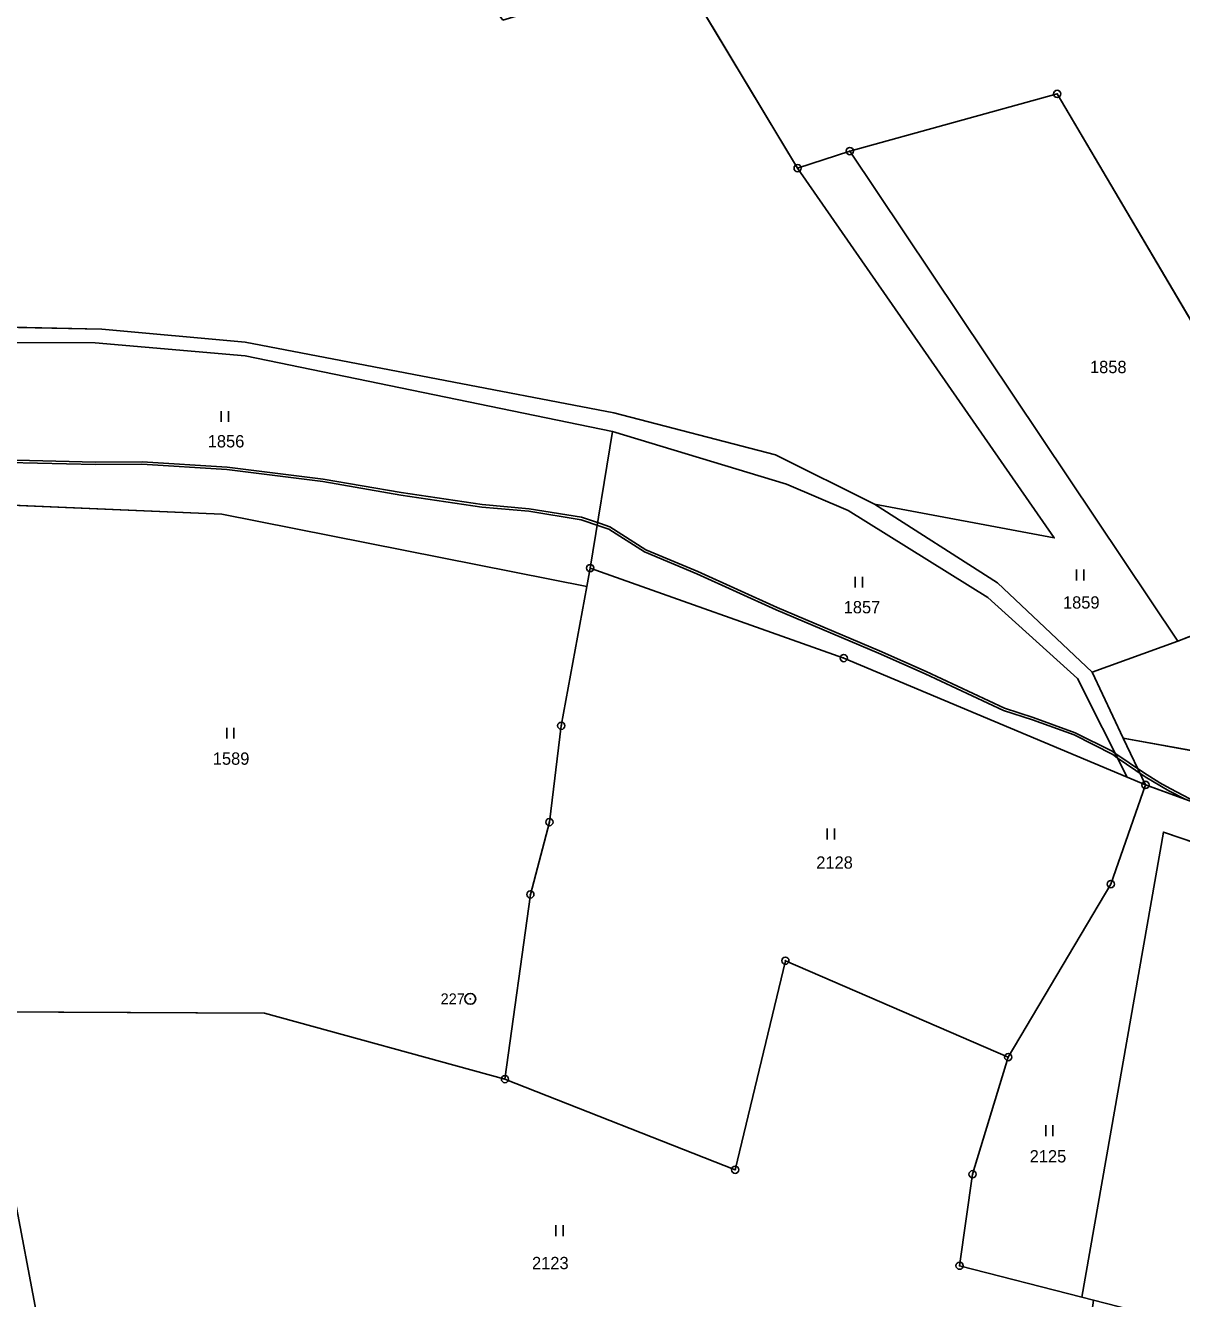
# Model space of a CAD drawing. Extents: x -689422 to -685210, y -987725 to -982160.
# Drawn here: x -686974.8 to -686815, y -986416.1 to -986240.3 of the extents above; entities that cross this region are included whole.
import ezdxf

# ---------------------------------------------------------------- set-up
doc = ezdxf.new("R2010")
doc.units = 0
for name, color, linetype in [('KN_Hranice_parcel', 7, 'Continuous'), ('KN_Parcelni cisla', 7, 'Continuous'), ('KN_Polygon parcely', 7, 'Continuous'), ('KN_POZEMKY_ORNA PUDA', 7, 'Continuous'), ('KN_POZEMKY_OSTATNI PLOCHA', 7, 'Continuous'), ('KN_POZEMKY_TTP', 7, 'Continuous'), ('KN_VYUZITI_17_ostatni plocha_ostatni komunikace', 7, 'Continuous'), ('KN_VYUZITI_23_ostatni plocha_manipulacni plocha', 7, 'Continuous'), ('KN_Věcná břemena k části', 7, 'Continuous'), ('KN_Značky bodu BP', 7, 'Continuous'), ('KN_Značky kultur', 7, 'Continuous')]:
    doc.layers.add(name, color=color, linetype=linetype)

msp = doc.modelspace()

# ---------------------------------------------------------------- linework, layer by layer
at = {"layer": 'KN_Hranice_parcel'}
for p, q in [((-686868.06, -986260.05), (-686898.49, -986209.53)), ((-686860.85, -986257.68), (-686868.06, -986260.05)), ((-686860.85, -986257.68), (-686815.51, -986325.35)), ((-686896.72, -986315.27), (-686893.64, -986296.43)), ((-686897.19, -986317.82), (-686896.72, -986315.27)), ((-686896.72, -986315.27), (-686861.69, -986327.7)), ((-686815.51, -986325.35), (-686792.86, -986316.45)), ((-686900.72, -986337.04), (-686897.19, -986317.82)), ((-686827.37, -986329.65), (-686815.51, -986325.35)), ((-686861.69, -986327.7), (-686822.55, -986344.14)), ((-686823.06, -986338.74), (-686827.37, -986329.65)), ((-686819.99, -986345.22), (-686823.06, -986338.74)), ((-686822.55, -986344.14), (-686819.99, -986345.22)), ((-686972.93, -986419.65), (-686976.58, -986400.39)), ((-686828.79, -986415.94), (-686845.68, -986411.61)), ((-686827.2, -986416.35), (-686828.79, -986415.94))]:
    msp.add_line(p, q, dxfattribs=at)
for points in [[(-686792.86, -986316.45), (-686832.2, -986249.79), (-686860.85, -986257.68)], [(-686857.44, -986306.43), (-686832.61, -986311.1), (-686868.06, -986260.05)], [(-687108.57, -986274.12), (-687074.69, -986282.3), (-687001.16, -986281.53), (-686964.21, -986282.26), (-686944.41, -986284.06), (-686893.48, -986293.85), (-686871.14, -986299.65), (-686857.44, -986306.43)], [(-686998.1, -986284.02), (-686965.11, -986284.18), (-686944.41, -986285.98), (-686893.64, -986296.43)], [(-686893.64, -986296.43), (-686869.62, -986303.68), (-686861.06, -986307.31), (-686841.8, -986319.33), (-686829.39, -986330.54), (-686822.55, -986344.14)], [(-686897.19, -986317.82), (-686947.61, -986307.83), (-686995.14, -986305.81)], [(-686827.37, -986329.65), (-686840.43, -986317.31), (-686857.44, -986306.43)], [(-686908.5, -986385.84), (-686904.99, -986360.34), (-686902.36, -986350.35), (-686900.72, -986337.04)], [(-686711.59, -986370.49), (-686770.02, -986349.48), (-686788.27, -986345.12), (-686823.06, -986338.74)], [(-686819.99, -986345.22), (-686824.79, -986358.91), (-686838.96, -986382.8)], [(-686767.99, -986368.53), (-686794.25, -986354.56), (-686819.99, -986345.22)], [(-686828.79, -986415.94), (-686817.53, -986351.74), (-686767.99, -986368.53)], [(-686838.96, -986382.8), (-686869.76, -986369.49), (-686876.69, -986398.36), (-686908.5, -986385.84)], [(-686979.74, -986376.53), (-686941.74, -986376.72), (-686908.5, -986385.84)], [(-686845.68, -986411.61), (-686843.89, -986398.98), (-686838.96, -986382.8)]]:
    msp.add_lwpolyline(points, dxfattribs=at)
at = {"layer": 'KN_Polygon parcely'}
for points in [[(-686908.8, -986239.61), (-686930.16, -986210.88), (-687099.9, -986209.98), (-687108.57, -986274.12), (-687074.69, -986282.3), (-687001.16, -986281.53), (-686964.21, -986282.26), (-686944.41, -986284.06), (-686893.48, -986293.85), (-686871.14, -986299.65), (-686857.44, -986306.43), (-686832.61, -986311.1), (-686868.06, -986260.05), (-686898.49, -986209.53), (-686926.93, -986211.11), (-686906.02, -986238.76)], [(-686832.2, -986249.79), (-686860.85, -986257.68), (-686815.51, -986325.35), (-686792.86, -986316.45)], [(-686868.06, -986260.05), (-686832.61, -986311.1), (-686857.44, -986306.43), (-686840.43, -986317.31), (-686827.37, -986329.65), (-686815.51, -986325.35), (-686860.85, -986257.68)], [(-686869.62, -986303.68), (-686861.06, -986307.31), (-686841.8, -986319.33), (-686829.39, -986330.54), (-686822.55, -986344.14), (-686819.99, -986345.22), (-686823.06, -986338.74), (-686827.37, -986329.65), (-686840.43, -986317.31), (-686857.44, -986306.43), (-686871.14, -986299.65), (-686893.48, -986293.85), (-686944.41, -986284.06), (-686964.21, -986282.26), (-687001.16, -986281.53), (-687074.69, -986282.3), (-687108.57, -986274.12), (-687110.83, -986278.58), (-687074.81, -986285.56), (-686998.1, -986284.02), (-686965.11, -986284.18), (-686944.41, -986285.98), (-686893.64, -986296.43)], [(-686896.72, -986315.27), (-686893.64, -986296.43), (-686944.41, -986285.98), (-686965.11, -986284.18), (-686998.1, -986284.02), (-686995.14, -986305.81), (-686947.61, -986307.83), (-686897.19, -986317.82)], [(-686861.69, -986327.7), (-686822.55, -986344.14), (-686829.39, -986330.54), (-686841.8, -986319.33), (-686861.06, -986307.31), (-686869.62, -986303.68), (-686893.64, -986296.43), (-686896.72, -986315.27)], [(-686792.86, -986316.45), (-686815.51, -986325.35), (-686827.37, -986329.65), (-686823.06, -986338.74), (-686788.27, -986345.12), (-686770.02, -986349.48), (-686711.59, -986370.49), (-686709.91, -986366.14), (-686691.77, -986371.94), (-686693.57, -986353.07), (-686698.07, -986324.34), (-686700.9, -986305.11), (-686702.2, -986299.07), (-686719.71, -986309.52), (-686734.98, -986308.99), (-686725.43, -986333.83), (-686746.92, -986329.75), (-686757.2, -986307.78)], [(-686904.99, -986360.34), (-686902.36, -986350.35), (-686900.72, -986337.04), (-686897.19, -986317.82), (-686947.61, -986307.83), (-686995.14, -986305.81), (-686991.84, -986323.78), (-686987.67, -986344.74), (-686979.74, -986376.53), (-686941.74, -986376.72), (-686908.5, -986385.84)], [(-686897.19, -986317.82), (-686900.72, -986337.04), (-686902.36, -986350.35), (-686904.99, -986360.34), (-686908.5, -986385.84), (-686876.69, -986398.36), (-686869.76, -986369.49), (-686838.96, -986382.8), (-686824.79, -986358.91), (-686819.99, -986345.22), (-686822.55, -986344.14), (-686861.69, -986327.7), (-686896.72, -986315.27)], [(-686724.98, -986405.11), (-686711.59, -986370.49), (-686770.02, -986349.48), (-686788.27, -986345.12), (-686823.06, -986338.74), (-686819.99, -986345.22), (-686794.25, -986354.56), (-686767.99, -986368.53), (-686764.24, -986372.62), (-686757.5, -986379.96), (-686751.47, -986393.85), (-686752.84, -986415.41), (-686760.1, -986433.58), (-686741.89, -986439.01)], [(-686976.58, -986400.39), (-686982.93, -986401.96), (-686979.74, -986376.53), (-686987.67, -986344.74), (-687048.6, -986343.58), (-687096.49, -986346.04), (-687085.65, -986397.07), (-687078.04, -986479.92), (-687072.52, -986489.67), (-687024.37, -986494.67), (-686994.67, -986494.79), (-686971.4, -986498.12), (-686962.2, -986500.29), (-686966.05, -986456.01), (-686972.93, -986419.65)], [(-686838.96, -986382.8), (-686843.89, -986398.98), (-686845.68, -986411.61), (-686828.79, -986415.94), (-686817.53, -986351.74), (-686767.99, -986368.53), (-686794.25, -986354.56), (-686819.99, -986345.22), (-686824.79, -986358.91)], [(-686764.24, -986372.62), (-686767.99, -986368.53), (-686817.53, -986351.74), (-686828.79, -986415.94), (-686827.2, -986416.35), (-686761.86, -986433.13), (-686755.12, -986414.77), (-686753.86, -986393.15)], [(-686828.79, -986415.94), (-686845.68, -986411.61), (-686843.89, -986398.98), (-686838.96, -986382.8), (-686869.76, -986369.49), (-686876.69, -986398.36), (-686908.5, -986385.84), (-686941.74, -986376.72), (-686979.74, -986376.53), (-686982.93, -986401.96), (-686976.58, -986400.39), (-686972.93, -986419.65), (-686851.7, -986443.4), (-686831.28, -986447.4), (-686827.2, -986416.35)]]:
    msp.add_lwpolyline(points, close=True, dxfattribs=at)
msp.add_lwpolyline([(-686898.49, -986209.53), (-686868.06, -986260.05), (-686860.85, -986257.68), (-686832.2, -986249.79), (-686792.86, -986316.45), (-686757.2, -986307.78), (-686769.16, -986290.55), (-686779.54, -986275.03), (-686800.79, -986243.34), (-686807.07, -986237.04)], dxfattribs=at)
at = {"layer": 'KN_POZEMKY_ORNA PUDA'}
for p, q in [((-686868.06, -986260.05), (-686898.49, -986209.53)), ((-686860.85, -986257.68), (-686832.2, -986249.79)), ((-686832.2, -986249.79), (-686860.85, -986257.68)), ((-686832.2, -986249.79), (-686792.86, -986316.45)), ((-686792.86, -986316.45), (-686832.2, -986249.79)), ((-686860.85, -986257.68), (-686868.06, -986260.05)), ((-686815.51, -986325.35), (-686860.85, -986257.68)), ((-686792.86, -986316.45), (-686815.51, -986325.35))]:
    msp.add_line(p, q, dxfattribs=at)
at = {"layer": 'KN_POZEMKY_OSTATNI PLOCHA'}
for p, q in [((-687001.16, -986281.53), (-686964.21, -986282.26)), ((-686964.21, -986282.26), (-686944.41, -986284.06)), ((-686965.11, -986284.18), (-686998.1, -986284.02)), ((-686944.41, -986285.98), (-686965.11, -986284.18)), ((-686944.41, -986284.06), (-686893.48, -986293.85)), ((-686893.64, -986296.43), (-686944.41, -986285.98)), ((-686893.48, -986293.85), (-686871.14, -986299.65)), ((-686869.62, -986303.68), (-686893.64, -986296.43)), ((-686871.14, -986299.65), (-686857.44, -986306.43)), ((-686861.06, -986307.31), (-686869.62, -986303.68)), ((-686857.44, -986306.43), (-686840.43, -986317.31)), ((-686841.8, -986319.33), (-686861.06, -986307.31)), ((-686840.43, -986317.31), (-686827.37, -986329.65)), ((-686815.51, -986325.35), (-686792.86, -986316.45)), ((-686829.39, -986330.54), (-686841.8, -986319.33)), ((-686827.37, -986329.65), (-686815.51, -986325.35)), ((-686823.06, -986338.74), (-686827.37, -986329.65)), ((-686827.37, -986329.65), (-686823.06, -986338.74)), ((-686822.55, -986344.14), (-686829.39, -986330.54)), ((-686819.99, -986345.22), (-686823.06, -986338.74)), ((-686823.06, -986338.74), (-686788.27, -986345.12)), ((-686788.27, -986345.12), (-686823.06, -986338.74)), ((-686823.06, -986338.74), (-686819.99, -986345.22)), ((-686819.99, -986345.22), (-686822.55, -986344.14)), ((-686794.25, -986354.56), (-686819.99, -986345.22))]:
    msp.add_line(p, q, dxfattribs=at)
at = {"layer": 'KN_POZEMKY_TTP'}
for p, q in [((-686898.49, -986209.53), (-686868.06, -986260.05)), ((-686868.06, -986260.05), (-686860.85, -986257.68)), ((-686860.85, -986257.68), (-686815.51, -986325.35)), ((-686868.06, -986260.05), (-686832.61, -986311.1)), ((-686832.61, -986311.1), (-686868.06, -986260.05)), ((-686964.21, -986282.26), (-687001.16, -986281.53)), ((-686944.41, -986284.06), (-686964.21, -986282.26)), ((-686998.1, -986284.02), (-686965.11, -986284.18)), ((-686965.11, -986284.18), (-686944.41, -986285.98)), ((-686893.48, -986293.85), (-686944.41, -986284.06)), ((-686944.41, -986285.98), (-686893.64, -986296.43)), ((-686871.14, -986299.65), (-686893.48, -986293.85)), ((-686893.64, -986296.43), (-686896.72, -986315.27)), ((-686896.72, -986315.27), (-686893.64, -986296.43)), ((-686893.64, -986296.43), (-686869.62, -986303.68)), ((-686857.44, -986306.43), (-686871.14, -986299.65)), ((-686869.62, -986303.68), (-686861.06, -986307.31)), ((-686947.61, -986307.83), (-686995.14, -986305.81)), ((-686995.14, -986305.81), (-686947.61, -986307.83)), ((-686832.61, -986311.1), (-686857.44, -986306.43)), ((-686840.43, -986317.31), (-686857.44, -986306.43)), ((-686857.44, -986306.43), (-686832.61, -986311.1)), ((-686897.19, -986317.82), (-686947.61, -986307.83)), ((-686947.61, -986307.83), (-686897.19, -986317.82)), ((-686861.06, -986307.31), (-686841.8, -986319.33)), ((-686897.19, -986317.82), (-686896.72, -986315.27)), ((-686896.72, -986315.27), (-686897.19, -986317.82)), ((-686896.72, -986315.27), (-686861.69, -986327.7)), ((-686861.69, -986327.7), (-686896.72, -986315.27)), ((-686827.37, -986329.65), (-686840.43, -986317.31)), ((-686900.72, -986337.04), (-686897.19, -986317.82)), ((-686897.19, -986317.82), (-686900.72, -986337.04)), ((-686841.8, -986319.33), (-686829.39, -986330.54)), ((-686815.51, -986325.35), (-686827.37, -986329.65)), ((-686861.69, -986327.7), (-686822.55, -986344.14)), ((-686822.55, -986344.14), (-686861.69, -986327.7)), ((-686829.39, -986330.54), (-686822.55, -986344.14)), ((-686902.36, -986350.35), (-686900.72, -986337.04)), ((-686900.72, -986337.04), (-686902.36, -986350.35)), ((-686819.99, -986345.22), (-686824.79, -986358.91)), ((-686824.79, -986358.91), (-686819.99, -986345.22)), ((-686822.55, -986344.14), (-686819.99, -986345.22)), ((-686819.99, -986345.22), (-686794.25, -986354.56)), ((-686904.99, -986360.34), (-686902.36, -986350.35)), ((-686902.36, -986350.35), (-686904.99, -986360.34)), ((-686828.79, -986415.94), (-686817.53, -986351.74)), ((-686817.53, -986351.74), (-686828.79, -986415.94)), ((-686817.53, -986351.74), (-686767.99, -986368.53)), ((-686767.99, -986368.53), (-686817.53, -986351.74)), ((-686824.79, -986358.91), (-686838.96, -986382.8)), ((-686838.96, -986382.8), (-686824.79, -986358.91)), ((-686908.5, -986385.84), (-686904.99, -986360.34)), ((-686904.99, -986360.34), (-686908.5, -986385.84)), ((-686869.76, -986369.49), (-686876.69, -986398.36)), ((-686876.69, -986398.36), (-686869.76, -986369.49)), ((-686838.96, -986382.8), (-686869.76, -986369.49)), ((-686869.76, -986369.49), (-686838.96, -986382.8)), ((-686979.74, -986376.53), (-686941.74, -986376.72)), ((-686941.74, -986376.72), (-686979.74, -986376.53)), ((-686941.74, -986376.72), (-686908.5, -986385.84)), ((-686908.5, -986385.84), (-686941.74, -986376.72)), ((-686838.96, -986382.8), (-686843.89, -986398.98)), ((-686843.89, -986398.98), (-686838.96, -986382.8)), ((-686876.69, -986398.36), (-686908.5, -986385.84)), ((-686908.5, -986385.84), (-686876.69, -986398.36)), ((-686843.89, -986398.98), (-686845.68, -986411.61)), ((-686845.68, -986411.61), (-686843.89, -986398.98)), ((-686976.58, -986400.39), (-686972.93, -986419.65)), ((-686972.93, -986419.65), (-686976.58, -986400.39)), ((-686845.68, -986411.61), (-686828.79, -986415.94)), ((-686828.79, -986415.94), (-686845.68, -986411.61)), ((-686827.2, -986416.35), (-686828.79, -986415.94)), ((-686828.79, -986415.94), (-686827.2, -986416.35))]:
    msp.add_line(p, q, dxfattribs=at)
at = {"layer": 'KN_VYUZITI_17_ostatni plocha_ostatni komunikace'}
for p, q in [((-687001.16, -986281.53), (-686964.21, -986282.26)), ((-686964.21, -986282.26), (-686944.41, -986284.06)), ((-686965.11, -986284.18), (-686998.1, -986284.02)), ((-686944.41, -986285.98), (-686965.11, -986284.18)), ((-686944.41, -986284.06), (-686893.48, -986293.85)), ((-686893.64, -986296.43), (-686944.41, -986285.98)), ((-686893.48, -986293.85), (-686871.14, -986299.65)), ((-686869.62, -986303.68), (-686893.64, -986296.43)), ((-686871.14, -986299.65), (-686857.44, -986306.43)), ((-686861.06, -986307.31), (-686869.62, -986303.68)), ((-686857.44, -986306.43), (-686840.43, -986317.31)), ((-686841.8, -986319.33), (-686861.06, -986307.31)), ((-686840.43, -986317.31), (-686827.37, -986329.65)), ((-686829.39, -986330.54), (-686841.8, -986319.33)), ((-686827.37, -986329.65), (-686823.06, -986338.74)), ((-686822.55, -986344.14), (-686829.39, -986330.54)), ((-686823.06, -986338.74), (-686819.99, -986345.22)), ((-686819.99, -986345.22), (-686822.55, -986344.14))]:
    msp.add_line(p, q, dxfattribs=at)
at = {"layer": 'KN_VYUZITI_23_ostatni plocha_manipulacni plocha'}
for p, q in [((-686815.51, -986325.35), (-686792.86, -986316.45)), ((-686827.37, -986329.65), (-686815.51, -986325.35)), ((-686823.06, -986338.74), (-686827.37, -986329.65)), ((-686819.99, -986345.22), (-686823.06, -986338.74)), ((-686823.06, -986338.74), (-686788.27, -986345.12)), ((-686788.27, -986345.12), (-686823.06, -986338.74)), ((-686794.25, -986354.56), (-686819.99, -986345.22))]:
    msp.add_line(p, q, dxfattribs=at)
at = {"layer": 'KN_Věcná břemena k části'}
msp.add_lwpolyline([(-686985.17, -986300.5), (-686965.09, -986300.98), (-686958.66, -986300.94), (-686946.93, -986301.68), (-686933.68, -986303.33), (-686922.88, -986305.19), (-686911.7, -986306.84), (-686905.19, -986307.43), (-686897.99, -986308.59), (-686895.4, -986309.46), (-686894.16, -986309.88), (-686889.21, -986313.05), (-686882.01, -986316.07), (-686871.04, -986321.02), (-686856.88, -986327), (-686850.45, -986329.86), (-686839.63, -986334.94), (-686835.61, -986336.25), (-686829.87, -986338.32), (-686824.53, -986341.03), (-686823.89, -986341.47), (-686824.22, -986340.82), (-686824.6, -986340.56), (-686829.73, -986338), (-686835.51, -986335.91), (-686839.5, -986334.62), (-686850.3, -986329.54), (-686856.74, -986326.68), (-686870.9, -986320.7), (-686881.87, -986315.75), (-686889.05, -986312.74), (-686894, -986309.56), (-686895.32, -986309.12), (-686897.91, -986308.25), (-686905.15, -986307.08), (-686911.66, -986306.49), (-686922.83, -986304.85), (-686933.63, -986302.98), (-686946.9, -986301.34), (-686958.65, -986300.59), (-686965.08, -986300.63), (-686985.16, -986300.15)], dxfattribs=at)
msp.add_lwpolyline([(-686814.52, -986347.2), (-686812.03, -986348.11), (-686816.59, -986345.73), (-686818, -986344.91), (-686820.28, -986343.51), (-686824.22, -986340.82), (-686823.89, -986341.47), (-686820.06, -986344.1), (-686816.76, -986346.04)], close=True, dxfattribs=at)
at = {"layer": 'KN_Značky bodu BP'}
for centre, radius in [((-686832.2, -986249.79), 0.5), ((-686832.2, -986249.79), 0.0303), ((-686860.85, -986257.68), 0.5), ((-686860.85, -986257.68), 0.0303), ((-686868.06, -986260.05), 0.5), ((-686868.06, -986260.05), 0.0303), ((-686896.72, -986315.27), 0.5), ((-686896.72, -986315.27), 0.0303), ((-686861.69, -986327.7), 0.5), ((-686861.69, -986327.7), 0.0303), ((-686900.72, -986337.04), 0.5), ((-686900.72, -986337.04), 0.0303), ((-686819.99, -986345.22), 0.5), ((-686819.99, -986345.22), 0.0303), ((-686902.36, -986350.35), 0.5), ((-686902.36, -986350.35), 0.0303), ((-686904.99, -986360.34), 0.5), ((-686824.79, -986358.91), 0.5), ((-686824.79, -986358.91), 0.0303), ((-686904.99, -986360.34), 0.0303), ((-686869.76, -986369.49), 0.5), ((-686869.76, -986369.49), 0.0303), ((-686913.29, -986374.76), 0.75), ((-686913.29, -986374.76), 0.03), ((-686838.96, -986382.8), 0.5), ((-686838.96, -986382.8), 0.0303), ((-686908.5, -986385.84), 0.5), ((-686908.5, -986385.84), 0.0303), ((-686876.69, -986398.36), 0.5), ((-686876.69, -986398.36), 0.0303), ((-686843.89, -986398.98), 0.5), ((-686843.89, -986398.98), 0.0303), ((-686845.68, -986411.61), 0.5), ((-686845.68, -986411.61), 0.0303)]:
    msp.add_circle(centre, radius, dxfattribs=at)
at = {"layer": 'KN_Značky kultur'}
for p, q in [((-686947.72, -986295.09), (-686947.72, -986293.59)), ((-686946.72, -986295.09), (-686946.72, -986293.59)), ((-686829.52, -986316.97), (-686829.52, -986315.47)), ((-686828.52, -986316.97), (-686828.52, -986315.47)), ((-686860.09, -986317.97), (-686860.09, -986316.47)), ((-686859.09, -986317.97), (-686859.09, -986316.47)), ((-686946.95, -986338.82), (-686946.95, -986337.32)), ((-686945.95, -986338.82), (-686945.95, -986337.32)), ((-686863.97, -986352.74), (-686863.97, -986351.24)), ((-686862.97, -986352.74), (-686862.97, -986351.24)), ((-686833.79, -986393.7), (-686833.79, -986392.2)), ((-686832.79, -986393.7), (-686832.79, -986392.2)), ((-686901.47, -986407.51), (-686901.47, -986406.01)), ((-686900.47, -986407.51), (-686900.47, -986406.01))]:
    msp.add_line(p, q, dxfattribs=at)

# ---------------------------------------------------------------- texts
at = {"layer": 'KN_Parcelni cisla'}
for s, p in [('1858', (-686827.67, -986288.35)), ('1856', (-686949.57, -986298.61)), ('1859', (-686831.4, -986320.87)), ('1857', (-686861.7, -986321.52)), ('1589', (-686948.87, -986342.43)), ('2128', (-686865.49, -986356.78)), ('2125', (-686836, -986397.35)), ('2123', (-686904.76, -986412.09))]:
    msp.add_text(s, height=1.7, dxfattribs=at).set_placement(p)
at = {"layer": 'KN_Značky bodu BP'}
msp.add_text('227', height=1.5, dxfattribs=at).set_placement((-686917.39, -986375.51))

doc.saveas('drawing.dxf')
